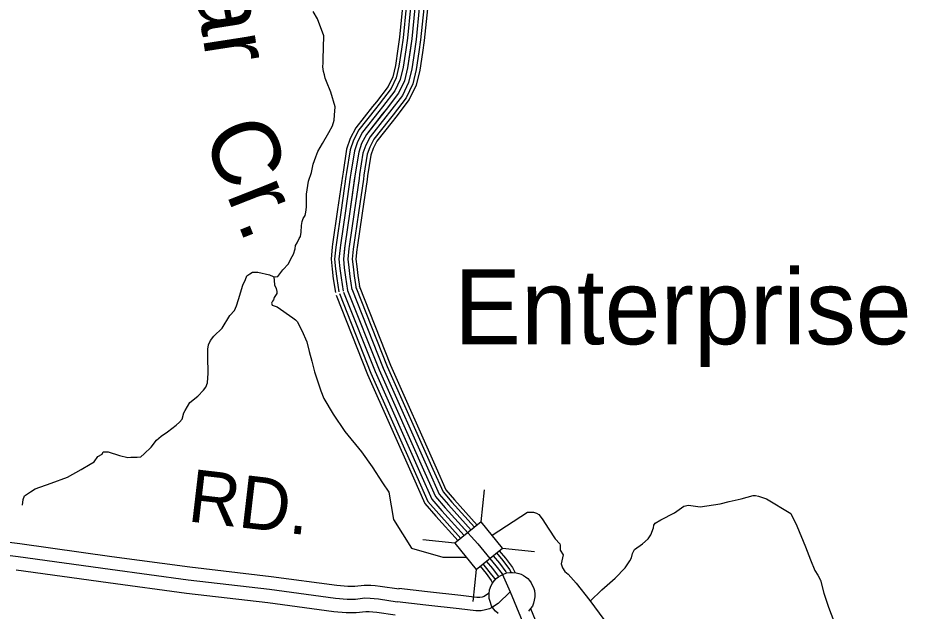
# Model space of a CAD drawing. Extents: x 1551132 to 1791609, y 378168 to 563823.
# Drawn here: x 1613827 to 1620080, y 416298 to 420474 of the extents above; entities that cross this region are included whole.
import ezdxf

# ---------------------------------------------------------------- set-up
doc = ezdxf.new("R2010")
doc.units = 0
for name, color, linetype in [('DESIGN - DRAINAGE - Bridges and Cross Drains Size Text', 7, 'Continuous'), ('DESIGN - ROW - Right-of-Way and Easement Labels', 7, 'Continuous'), ('DESIGN - TRANSPORTATION - Text', 7, 'Continuous'), ('SURVEY - CONTROL with Text', 7, 'Continuous'), ('SURVEY - DRAINAGE - Storm Sewer', 7, 'Continuous'), ('SURVEY - PROPERTY - Owners', 7, 'Continuous'), ('SURVEY - VEGETATION - Features with Text', 7, 'Continuous')]:
    doc.layers.add(name, color=color, linetype=linetype)

msp = doc.modelspace()

# ---------------------------------------------------------------- linework, layer by layer
at = {"layer": 'DESIGN - TRANSPORTATION - Text'}
for points in [[(1615973.211, 420183.281), (1615979.261, 420346.41), (1615935.354, 420466.464), (1615904.521, 420519.265)], [(1613861.326, 417044.856), (1613866.159, 417083.265), (1613874.734, 417109.132), (1613888.95, 417118.833), (1613917.383, 417138.25), (1613949.865, 417159.575), (1614062.746, 417199.152), (1614177.677, 417240.694), (1614272.883, 417294.704), (1614335.748, 417333.397), (1614364.089, 417348.797), (1614390.922, 417386.282), (1614419.313, 417403.691), (1614427.663, 417419.541), (1614441.662, 417419.233), (1614461.695, 417420.791), (1614543.118, 417394.924), (1614600.783, 417379.615), (1614622.866, 417383.132), (1614666.84, 417382.157), (1614692.923, 417385.582), (1614715.356, 417405.132), (1614764.405, 417452.142), (1614801.504, 417501.427), (1614834.111, 417528.769), (1614880.802, 417559.795), (1614941.851, 417606.546), (1614964.325, 417628.097), (1614982.808, 417649.731), (1614993.783, 417693.582), (1615004.141, 417709.391), (1615020.799, 417739.083), (1615037.415, 417766.775), (1615092.414, 417811.652), (1615133.33, 417852.836), (1615149.813, 417874.52), (1615160.521, 417906.346), (1615165.996, 417972.373), (1615162.579, 418088.701), (1615163.787, 418142.794), (1615168.454, 418172.753), (1615183.112, 418202.495), (1615205.82, 418234.054), (1615265.085, 418290.864), (1615319.067, 418379.867), (1615351.808, 418413.209), (1615364.558, 418447.002), (1615379.533, 418490.761), (1615409.79, 418592.314), (1615428.681, 418631.982), (1615437.256, 418657.849), (1615459.597, 418673.383), (1615477.814, 418683), (1615513.846, 418684.208), (1615597.403, 418664.308), (1615623.169, 418653.716), (1615639.118, 418651.357), (1615655.151, 418653.007), (1615690.209, 418700.334), (1615731.124, 418741.51), (1615747.924, 418777.219), (1615764.674, 418810.92), (1615777.515, 418848.713), (1615780.007, 418870.713), (1615790.44, 418890.522), (1615805.106, 418920.265), (1615815.456, 418936.065), (1615820.123, 418966.024), (1615821.148, 419012.109), (1615825.772, 419040.059), (1615834.256, 419061.927), (1615846.747, 419083.694), (1615851.23, 419105.644), (1615858.03, 419141.57), (1615858.08, 419233.764), (1615870.08, 419323.7), (1615891.454, 419385.36), (1615904.746, 419443.187), (1615921.895, 419494.921), (1615936.737, 419532.672), (1615970.011, 419590.066), (1616013.735, 419667.259), (1616038.793, 419714.811), (1616051.676, 419754.612), (1616054.434, 419788.621), (1616057.726, 419846.672), (1616028.01, 419949.558), (1615997.719, 420026.402), (1615988.919, 420048.786), (1615982.753, 420072.828), (1615975.295, 420097.046), (1615972.003, 420129.196), (1615974.628, 420157.197), (1615973.211, 420183.281)], [(1615627.902, 418653.016), (1615631.102, 418594.873), (1615642.518, 418568.564), (1615648.068, 418548.396), (1615647.76, 418534.371), (1615629.143, 418506.729), (1615624.743, 418488.786), (1615618.519, 418478.903), (1615610.21, 418465.052), (1615615.902, 418450.902), (1615651.659, 418440.085), (1615761.957, 418363.467), (1615779.64, 418349.05), (1615791.364, 418336.758), (1615823.972, 418273.898), (1615860.213, 418194.921), (1615876.696, 418126.41), (1615895.17, 418057.85), (1615913.511, 417983.282), (1615958.544, 417849.986), (1615979.335, 417795.41), (1616044.85, 417683.716), (1616126.139, 417561.646), (1616242.97, 417418.742), (1616318.66, 417314.839), (1616390.125, 417201.003), (1616434.682, 417135.876), (1616468.031, 416943.488), (1616596.086, 416740.933), (1616814.523, 416678.456), (1616979.811, 416678.606)], [(1617850.323, 416369.84), (1617933.522, 416449.584), (1618027.353, 416531.686), (1618096.968, 416604.297), (1618130.067, 416653.673), (1618140.508, 416673.482), (1618149.175, 416703.358), (1618161.841, 416733.142), (1618218.707, 416771.968), (1618259.489, 416807.135), (1618278.105, 416834.786), (1618297.213, 416884.471), (1618297.613, 416902.496), (1618307.963, 416918.305), (1618348.479, 416941.456), (1618443.552, 416989.449), (1618476.076, 417012.783), (1618508.642, 417038.117), (1618542.758, 417043.367), (1618574.699, 417040.658), (1618624.539, 417033.533), (1618765.011, 417054.467), (1618827.384, 417071.118), (1618911.791, 417089.285), (1618996.339, 417113.461), (1619014.33, 417113.061), (1619034.229, 417108.611), (1619091.803, 417089.293), (1619261.499, 416985.299)], [(1617161.198, 416832.144), (1617410.976, 416995.473), (1617452.958, 416994.54), (1617473.699, 416988.273), (1617490.624, 416979.673), (1617513.948, 416949.089), (1617560.322, 416875.904), (1617604.779, 416806.768), (1617637.787, 416772.184), (1617640.637, 416762.276), (1617639.479, 416728.558), (1617660.395, 416694.832)], [(1619261.499, 416985.299), (1619303.556, 416898.18), (1619364.28, 416750.51), (1619400.254, 416659.516), (1619430.595, 416584.68), (1619451.869, 416552.138), (1619471.102, 416517.637), (1619493.043, 416424.943), (1619526.842, 416325.982), (1619564.642, 416226.929), (1619586.799, 416144.252), (1619623.223, 416073.292), (1619666.131, 416024.232), (1619712.955, 415971.081), (1619773.77, 415917.613), (1619829.027, 415884.312), (1619915.966, 415836.286), (1619987.306, 415806.635)], [(1617660.395, 416694.832), (1617647.287, 416630.722), (1617656.22, 416603.913), (1617673.011, 416578.737), (1617696.552, 416558.17), (1617753.151, 416494.777), (1617848.432, 416372.399), (1617947.488, 416239.912)]]:
    msp.add_lwpolyline(points, dxfattribs=at)
at = {"layer": 'SURVEY - CONTROL with Text'}
for points in [[(1616545.957, 420747.88), (1616545.532, 420742.755), (1616532.748, 420551.166), (1616511.882, 420336.635), (1616499.649, 420256.242)], [(1616570.589, 420745.863), (1616570.181, 420740.921), (1616557.381, 420549.149), (1616536.415, 420333.577), (1616524.09, 420252.525)], [(1616601.48, 420743.321), (1616601.097, 420738.621), (1616588.28, 420546.616), (1616567.189, 420329.744), (1616554.731, 420247.867)], [(1616632.38, 420740.788), (1616632.013, 420736.321), (1616619.18, 420544.083), (1616597.963, 420325.91), (1616585.38, 420243.2)], [(1616663.279, 420738.254), (1616662.929, 420734.021), (1616650.079, 420541.549), (1616628.738, 420322.077), (1616616.03, 420238.533)], [(1616694.17, 420735.713), (1616693.845, 420731.721), (1616680.978, 420539.016), (1616659.512, 420318.243), (1616646.671, 420233.875)], [(1616719.802, 420733.613), (1616719.486, 420729.813), (1616706.611, 420536.916), (1616685.036, 420315.06), (1616672.095, 420230.008)], [(1616619.18, 420544.083), (1616597.963, 420325.91), (1616566.931, 420121.905), (1616545.556, 420030.011), (1616504.232, 419944.409), (1616416.409, 419829.405), (1616277.596, 419653.001), (1616244.613, 419589.332), (1616223.705, 419529.497), (1616199.414, 419375.51), (1616161.498, 419111.47), (1616125.899, 418869.447), (1616116.515, 418775.369), (1616122.79, 418713.968), (1616130.482, 418648.599), (1616146.015, 418555.572)], [(1616499.649, 420256.258), (1616481.708, 420138.272), (1616463.275, 420059.037), (1616429.967, 419990.043), (1616347.877, 419882.54), (1616321.545, 419849.081)], [(1616524.09, 420252.542), (1616505.999, 420133.605), (1616486.733, 420050.761), (1616451.133, 419977.034), (1616367.41, 419867.398), (1616340.969, 419833.797)], [(1616554.731, 420247.875), (1616536.465, 420127.755), (1616516.14, 420040.386), (1616477.683, 419960.726), (1616391.91, 419848.398), (1616365.335, 419814.63)], [(1616585.38, 420243.216), (1616566.931, 420121.905), (1616545.556, 420030.011), (1616504.232, 419944.409), (1616416.409, 419829.405), (1616389.693, 419795.455)], [(1616616.03, 420238.558), (1616597.397, 420116.055), (1616574.972, 420019.636), (1616530.781, 419928.091), (1616440.908, 419810.413), (1616414.051, 419776.279)], [(1616646.671, 420233.891), (1616627.863, 420110.205), (1616604.38, 420009.26), (1616557.331, 419911.783), (1616465.408, 419791.413), (1616438.417, 419757.112)], [(1616672.095, 420230.024), (1616653.137, 420105.346), (1616628.779, 420000.652), (1616579.347, 419898.249), (1616485.732, 419775.662), (1616458.625, 419741.211)], [(1616321.553, 419849.098), (1616204.372, 419700.177), (1616164.781, 419623.75), (1616139.265, 419550.731), (1616113.666, 419388.427), (1616109.641, 419360.376)], [(1616340.977, 419833.814), (1616225.247, 419686.735), (1616187.539, 419613.941), (1616163.331, 419544.681), (1616138.107, 419384.744), (1616134.099, 419356.86)], [(1616365.344, 419814.638), (1616251.421, 419669.868), (1616216.072, 419601.641), (1616193.522, 419537.089), (1616168.756, 419380.127), (1616164.79, 419352.459)], [(1616389.701, 419795.471), (1616277.596, 419653.001), (1616244.613, 419589.332), (1616223.705, 419529.497), (1616199.414, 419375.51), (1616195.472, 419348.051)], [(1616414.059, 419776.304), (1616303.77, 419636.134), (1616273.154, 419577.024), (1616253.888, 419521.906), (1616230.071, 419370.893), (1616226.155, 419343.643)], [(1616438.425, 419757.129), (1616329.944, 419619.267), (1616301.687, 419564.723), (1616284.079, 419514.314), (1616260.721, 419366.277), (1616256.846, 419339.242)], [(1616458.633, 419741.228), (1616351.66, 419605.283), (1616325.361, 419554.515), (1616309.12, 419508.022), (1616286.153, 419362.443), (1616282.295, 419335.584)], [(1616109.641, 419360.393), (1616075.683, 419123.945), (1616039.817, 418880.072), (1616037.984, 418861.771)], [(1616134.107, 419356.885), (1616100.141, 419120.387), (1616064.35, 418877.039), (1616062.583, 418859.321)], [(1616164.79, 419352.476), (1616130.824, 419115.928), (1616095.124, 418873.247), (1616093.424, 418856.238)], [(1616195.472, 419348.068), (1616161.498, 419111.47), (1616125.899, 418869.447), (1616124.274, 418853.163)], [(1616226.155, 419343.659), (1616192.172, 419107.011), (1616156.673, 418865.647), (1616155.123, 418850.088)], [(1616256.837, 419339.251), (1616222.855, 419102.553), (1616187.447, 418861.855), (1616185.964, 418847.004)], [(1616282.295, 419335.601), (1616248.304, 419098.853), (1616212.98, 418858.705), (1616211.555, 418844.454)], [(1616037.984, 418861.78), (1616029.359, 418775.261), (1616036.592, 418704.492), (1616044.609, 418636.382), (1616060.483, 418541.288)], [(1616062.583, 418859.33), (1616054.2, 418775.294), (1616061.158, 418707.192), (1616069.083, 418639.866), (1616084.866, 418545.363)], [(1616093.424, 418856.255), (1616085.358, 418775.328), (1616091.974, 418710.584), (1616099.782, 418644.232), (1616115.44, 418550.463)], [(1616124.274, 418853.18), (1616116.515, 418775.369), (1616122.79, 418713.968), (1616130.482, 418648.599), (1616146.015, 418555.572)], [(1616155.123, 418850.105), (1616147.673, 418775.411), (1616153.606, 418717.351), (1616161.181, 418652.966), (1616176.589, 418560.68)], [(1616185.964, 418847.03), (1616178.831, 418775.444), (1616184.422, 418720.743), (1616191.88, 418657.333), (1616207.163, 418565.78)], [(1616211.555, 418844.479), (1616204.672, 418775.478), (1616209.98, 418723.551), (1616217.346, 418660.958), (1616232.529, 418570.022)], [(1616146.015, 418555.572), (1616367.434, 417996.841), (1616688.334, 417272.188), (1616763.766, 417104.634), (1616832.573, 417025.39), (1617060.742, 416771.292), (1617188.414, 416616.963), (1617231.555, 416560.17), (1617289.637, 416434.983), (1617449.633, 416043.59), (1617469.015, 416003.197), (1617693.285, 415626.862), (1617853.373, 415369.797), (1617921.738, 415262.495), (1617956.72, 415195.793)], [(1616146.015, 418555.572), (1616367.434, 417996.841), (1616688.334, 417272.188), (1616763.766, 417104.634), (1616832.573, 417025.39), (1616990.061, 416850.011)], [(1616174.831, 418566.997), (1616396.025, 418008.833), (1616716.642, 417284.83), (1616790.165, 417121.518), (1616855.814, 417045.908), (1617014.252, 416869.453)], [(1616203.655, 418578.414), (1616424.616, 418020.825), (1616744.95, 417297.472), (1616816.556, 417138.402), (1616879.047, 417066.433), (1617038.443, 416888.92)], [(1616226.629, 418587.523), (1616447.416, 418030.383), (1616767.516, 417307.548), (1616837.598, 417151.86), (1616897.571, 417082.792), (1617057.626, 416904.554)], [(1616064.467, 418523.254), (1616286.528, 417962.906), (1616608.245, 417236.421), (1616689.076, 417056.858), (1616766.824, 416967.322), (1616921.979, 416794.534)], [(1616088.374, 418532.73), (1616310.252, 417972.857), (1616631.719, 417246.904), (1616710.976, 417070.866), (1616786.099, 416984.348), (1616941.862, 416810.885)], [(1616117.199, 418544.147), (1616338.843, 417984.849), (1616660.027, 417259.546), (1616737.367, 417087.75), (1616809.331, 417004.873), (1616966.069, 416830.327)], [(1617169.098, 416688.94), (1617212.705, 416636.23), (1617258.262, 416576.254), (1617262.562, 416566.979)], [(1617193.122, 416708.532), (1617237.005, 416655.498), (1617284.978, 416592.338), (1617294.662, 416571.47)], [(1617212.305, 416724.133), (1617256.379, 416670.856), (1617306.27, 416605.163), (1617323.186, 416568.712)], [(1617076.742, 416614.346), (1617119.666, 416562.453), (1617155.973, 416514.652), (1617164.74, 416495.752)], [(1617096.741, 416630.513), (1617139.824, 416578.429), (1617178.131, 416528.002), (1617181.839, 416520.011)], [(1617120.924, 416649.914), (1617164.123, 416597.696), (1617204.847, 416544.086), (1617206.589, 416540.328)], [(1617144.973, 416669.481), (1617188.414, 416616.963), (1617231.555, 416560.17), (1617233.588, 416555.778)], [(1617431.308, 416317.58), (1617528.922, 416078.791), (1617545.505, 416044.24), (1617767.342, 415671.989), (1617926.746, 415416.024), (1617996.836, 415306.013), (1618033.51, 415236.069)]]:
    msp.add_lwpolyline(points, dxfattribs=at)
at = {"layer": 'SURVEY - DRAINAGE - Storm Sewer'}
for p, q in [((1617084.771, 416926.534), (1617108.491, 417152.393)), ((1616900.133, 416777.004), (1616674.24, 416800.715)), ((1617234.259, 416741.846), (1617460.135, 416718.126)), ((1617049.671, 416592.324), (1617025.918, 416366.457))]:
    msp.add_line(p, q, dxfattribs=at)
msp.add_lwpolyline([(1617049.671, 416592.324), (1617234.293, 416741.863), (1617084.771, 416926.534), (1616900.133, 416777.004)], close=True, dxfattribs=at)
at = {"layer": 'SURVEY - PROPERTY - Owners'}
for points in [[(1613482.984, 416818.183), (1613841.118, 416773.557), (1614487.877, 416683.705), (1615037.489, 416609.795), (1615608.259, 416543.419), (1616069.99, 416481.126), (1616146.597, 416474.117), (1616196.404, 416473.225), (1616262.561, 416482.051), (1616308.81, 416481.226), (1616340.642, 416478.242), (1616373.833, 416474.834), (1616507.597, 416454.683)], [(1613472.109, 416728.122), (1613829.268, 416683.621), (1614475.594, 416593.828), (1615026.206, 416519.784), (1615596.96, 416453.408), (1616059.79, 416390.965), (1616141.647, 416383.481), (1616201.62, 416382.406), (1616267.777, 416391.232), (1616303.76, 416390.59), (1616331.776, 416387.965), (1616362.433, 416384.815), (1616494.088, 416364.981)], [(1613816.951, 416590.135), (1614462.828, 416500.4), (1615014.473, 416426.215), (1615585.21, 416359.847), (1616049.191, 416297.246), (1616136.505, 416289.262), (1616207.037, 416288.004), (1616273.202, 416296.829), (1616298.51, 416296.371), (1616322.559, 416294.121), (1616350.583, 416291.246), (1616480.039, 416271.737)], [(1617289.637, 416434.983), (1617203.455, 416352.756), (1617165.114, 416326.872), (1617142.782, 416314.98), (1617115.274, 416306.738), (1617084.6, 416300.03), (1617048.484, 416300.005), (1616930.77, 416313.93), (1616696.467, 416340.122), (1616494.088, 416364.981)], [(1617141.715, 416424.841), (1617116.449, 416407.783), (1617106.741, 416402.616), (1617091.641, 416398.091), (1617074.375, 416394.316), (1617054.009, 416394.299), (1616941.545, 416407.608), (1616707.45, 416433.775), (1616505.58, 416458.575)]]:
    msp.add_lwpolyline(points, dxfattribs=at)
at = {"layer": 'SURVEY - VEGETATION - Features with Text'}
msp.add_lwpolyline([(1617205.222, 416282.171), (1617185.797, 416298.53), (1617170.773, 416314.939), (1617158.323, 416335.756), (1617147.507, 416366.348), (1617141.282, 416387.94), (1617141.465, 416421.25), (1617143.515, 416447.617), (1617154.523, 416478.535), (1617166.381, 416499.81), (1617180.156, 416517.386), (1617191.431, 416527.844), (1617205.905, 416540.394), (1617222.447, 416550.228), (1617240.913, 416559.37), (1617264.379, 416567.495), (1617286.695, 416570.537), (1617304.628, 416571.545), (1617331.636, 416568.787), (1617350.252, 416563.837), (1617365.152, 416557.687), (1617382.609, 416549.103), (1617396.801, 416540.32), (1617411.775, 416528.528), (1617425.425, 416514.036), (1617435.9, 416498.669), (1617444.5, 416482.235), (1617453.141, 416465.759), (1617458.674, 416444.759), (1617461.716, 416417.375), (1617461.383, 416398.191), (1617458.591, 416376.849), (1617451.858, 416354.306), (1617445.266, 416334.489), (1617432.183, 416316.23), (1617416.417, 416297.888)], dxfattribs=at)

# ---------------------------------------------------------------- texts
at = {"layer": 'DESIGN - DRAINAGE - Bridges and Cross Drains Size Text'}
for s, height, rotation, p in [('Sugar', 475.0118, 278.83105, (1614899.556, 421802.877)), ('Cr.', 475.0091, 291.5138028, (1615123.592, 419660.876))]:
    msp.add_text(s, height=height, rotation=rotation, dxfattribs=at).set_placement(p)
at = {"layer": 'DESIGN - ROW - Right-of-Way and Easement Labels'}
msp.add_text('RD.', height=369.9915, rotation=353.3667111, dxfattribs=at).set_placement((1615014.165, 416931.653))
at = {"layer": 'SURVEY - VEGETATION - Features with Text'}
msp.add_text('Enterprise', height=527.9876, rotation=0.0000333, dxfattribs=at).set_placement((1616893.43, 418176.346))

doc.saveas('drawing.dxf')
